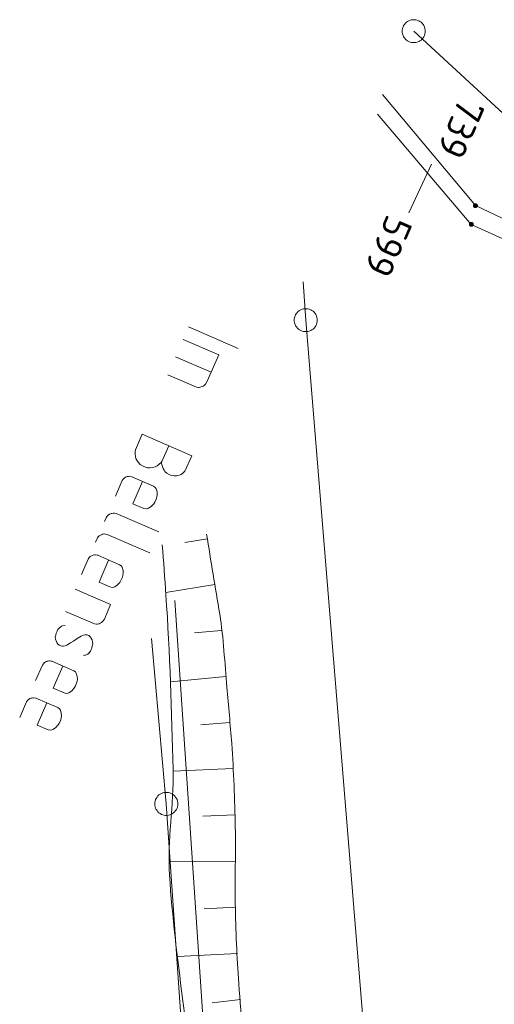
# Model space of a CAD drawing. Header units: metres. Extents: x 3425540 to 3446143, y 5432760 to 5444637.
# Tile 537 of 656: x 3437024 to 3437055, y 5444137 to 5444200. Entities that reach past the tile are written whole.
import ezdxf
from ezdxf.enums import TextEntityAlignment as Align

# ---------------------------------------------------------------- set-up
doc = ezdxf.new("R2010")
doc.units = ezdxf.units.M
for name, color, linetype, lineweight in [('B_Bestand', 9, 'Continuous', 18), ('B_Böschung', 9, 'Continuous', 18), ('B_Flurgrenzen', 9, 'Continuous', 18)]:
    doc.layers.add(name, color=color, linetype=linetype, lineweight=lineweight)
doc.styles.get("Standard").update_dxf_attribs({"font": 'isocpeur.ttf'})

msp = doc.modelspace()

# ---------------------------------------------------------------- linework, layer by layer
at = {"layer": 'B_Bestand'}
for p, q in [((3437035.4, 5444180.458), (3437038.611, 5444179.068)), ((3437035.05, 5444179.649), (3437037.351, 5444178.653)), ((3437034.557, 5444178.511), (3437036.858, 5444177.515)), ((3437036.607, 5444176.934), (3437037.351, 5444178.653)), ((3437034.054, 5444177.348), (3437035.9, 5444176.549)), ((3437032.386, 5444173.492), (3437031.948, 5444172.481)), ((3437034.105, 5444172.748), (3437033.667, 5444171.736)), ((3437031.705, 5444170.739), (3437033.121, 5444170.127)), ((3437031.089, 5444170.496), (3437030.651, 5444169.484)), ((3437029.94, 5444167.841), (3437030.06, 5444168.119)), ((3437033.458, 5444167.159), (3437030.702, 5444168.352)), ((3437032.872, 5444165.806), (3437030.116, 5444166.999)), ((3437029.355, 5444166.488), (3437029.475, 5444166.766)), ((3437029.5, 5444165.644), (3437030.916, 5444165.032)), ((3437028.884, 5444165.401), (3437028.446, 5444164.389)), ((3437028.036, 5444163.441), (3437030.337, 5444162.445)), ((3437029.932, 5444161.51), (3437030.337, 5444162.445)), ((3437027.412, 5444162), (3437029.284, 5444161.19)), ((3437025.908, 5444158.523), (3437025.47, 5444157.512)), ((3437026.524, 5444158.767), (3437027.94, 5444158.154)), ((3437024.874, 5444156.134), (3437024.436, 5444155.122)), ((3437025.49, 5444156.377), (3437026.906, 5444155.765))]:
    msp.add_line(p, q, dxfattribs=at)
for points in [[(3437036.607, 5444176.934), (3437036.494, 5444176.742), (3437036.4, 5444176.663), (3437036.352, 5444176.624), (3437036.208, 5444176.566), (3437036.074, 5444176.534), (3437036.012, 5444176.531), (3437035.9, 5444176.549)], [(3437032.386, 5444173.492), (3437035.597, 5444172.102), (3437035.159, 5444171.091)], [(3437035.159, 5444171.091), (3437035.054, 5444170.986), (3437034.923, 5444170.893), (3437034.778, 5444170.835), (3437034.608, 5444170.789), (3437034.46, 5444170.793), (3437034.261, 5444170.819), (3437034.135, 5444170.874), (3437033.994, 5444170.965), (3437033.864, 5444171.081), (3437033.81, 5444171.164), (3437033.742, 5444171.284), (3437033.699, 5444171.393), (3437033.667, 5444171.527), (3437033.649, 5444171.624), (3437033.667, 5444171.736), (3437033.598, 5444171.646), (3437033.504, 5444171.567), (3437033.362, 5444171.448), (3437033.217, 5444171.391), (3437033.073, 5444171.333), (3437032.888, 5444171.323), (3437032.74, 5444171.327), (3437032.602, 5444171.357), (3437032.451, 5444171.422), (3437032.259, 5444171.535), (3437032.115, 5444171.688), (3437032.047, 5444171.807), (3437031.978, 5444171.927), (3437031.946, 5444172.061), (3437031.925, 5444172.22), (3437031.922, 5444172.282), (3437031.929, 5444172.368), (3437031.948, 5444172.481)], [(3437031.089, 5444170.496), (3437031.158, 5444170.586), (3437031.216, 5444170.651), (3437031.299, 5444170.705), (3437031.372, 5444170.733), (3437031.408, 5444170.748), (3437031.506, 5444170.765), (3437031.567, 5444170.769), (3437031.705, 5444170.739), (3437031.73, 5444170.729)], [(3437032.413, 5444170.433), (3437031.789, 5444168.992), (3437032.497, 5444168.685)], [(3437032.497, 5444168.685), (3437032.634, 5444168.656), (3437032.732, 5444168.674), (3437032.805, 5444168.702), (3437032.971, 5444168.81), (3437033.135, 5444168.98), (3437033.215, 5444169.095), (3437033.313, 5444169.323), (3437033.343, 5444169.46), (3437033.361, 5444169.572), (3437033.351, 5444169.757), (3437033.29, 5444169.963), (3437033.236, 5444170.047), (3437033.121, 5444170.127)], [(3437030.702, 5444168.352), (3437030.589, 5444168.37), (3437030.503, 5444168.378), (3437030.405, 5444168.36), (3437030.369, 5444168.346), (3437030.332, 5444168.331), (3437030.26, 5444168.303), (3437030.177, 5444168.249), (3437030.118, 5444168.184), (3437030.06, 5444168.119), (3437030.049, 5444168.094)], [(3437030.116, 5444166.999), (3437030.004, 5444167.017), (3437029.917, 5444167.025), (3437029.82, 5444167.007), (3437029.783, 5444166.993), (3437029.747, 5444166.979), (3437029.675, 5444166.95), (3437029.591, 5444166.896), (3437029.533, 5444166.831), (3437029.475, 5444166.766), (3437029.464, 5444166.741)], [(3437028.884, 5444165.401), (3437028.953, 5444165.491), (3437029.011, 5444165.556), (3437029.095, 5444165.61), (3437029.167, 5444165.638), (3437029.203, 5444165.653), (3437029.301, 5444165.67), (3437029.363, 5444165.674), (3437029.5, 5444165.644), (3437029.525, 5444165.634)], [(3437030.208, 5444165.338), (3437029.584, 5444163.897), (3437030.292, 5444163.59)], [(3437030.292, 5444163.59), (3437030.43, 5444163.561), (3437030.527, 5444163.579), (3437030.6, 5444163.607), (3437030.767, 5444163.715), (3437030.93, 5444163.885), (3437031.01, 5444164), (3437031.108, 5444164.228), (3437031.138, 5444164.365), (3437031.156, 5444164.477), (3437031.146, 5444164.662), (3437031.085, 5444164.868), (3437031.031, 5444164.952), (3437030.916, 5444165.032)], [(3437027.382, 5444161.097), (3437027.223, 5444161.076), (3437027.15, 5444161.047), (3437027.103, 5444161.008), (3437027.009, 5444160.929), (3437026.904, 5444160.824), (3437026.86, 5444160.723), (3437026.805, 5444160.596), (3437026.776, 5444160.459), (3437026.746, 5444160.322), (3437026.753, 5444160.199), (3437026.839, 5444159.981), (3437026.918, 5444159.887), (3437027.009, 5444159.818), (3437027.11, 5444159.774), (3437027.222, 5444159.756), (3437027.283, 5444159.759), (3437027.381, 5444159.777), (3437027.49, 5444159.82), (3437027.729, 5444159.956), (3437027.932, 5444160.079), (3437028.157, 5444160.252), (3437028.432, 5444160.403), (3437028.552, 5444160.471), (3437028.675, 5444160.478), (3437028.737, 5444160.481), (3437028.823, 5444160.474), (3437028.925, 5444160.43), (3437029.015, 5444160.361), (3437029.069, 5444160.277), (3437029.137, 5444160.158), (3437029.169, 5444160.024), (3437029.176, 5444159.901), (3437029.146, 5444159.763), (3437029.117, 5444159.626), (3437029.073, 5444159.525), (3437029.03, 5444159.424), (3437028.95, 5444159.308), (3437028.855, 5444159.229), (3437028.71, 5444159.172), (3437028.674, 5444159.157), (3437028.576, 5444159.14)], [(3437029.932, 5444161.51), (3437029.841, 5444161.369), (3437029.794, 5444161.329), (3437029.747, 5444161.29), (3437029.664, 5444161.236), (3437029.591, 5444161.207), (3437029.457, 5444161.175), (3437029.396, 5444161.172), (3437029.284, 5444161.19)], [(3437025.908, 5444158.523), (3437025.977, 5444158.613), (3437026.035, 5444158.678), (3437026.118, 5444158.732), (3437026.191, 5444158.761), (3437026.227, 5444158.775), (3437026.325, 5444158.793), (3437026.386, 5444158.796), (3437026.524, 5444158.767), (3437026.549, 5444158.756)], [(3437027.232, 5444158.461), (3437026.608, 5444157.019), (3437027.316, 5444156.713)], [(3437027.316, 5444156.713), (3437027.453, 5444156.683), (3437027.551, 5444156.701), (3437027.624, 5444156.73), (3437027.79, 5444156.838), (3437027.954, 5444157.007), (3437028.034, 5444157.123), (3437028.132, 5444157.35), (3437028.162, 5444157.488), (3437028.18, 5444157.6), (3437028.17, 5444157.784), (3437028.109, 5444157.991), (3437028.055, 5444158.074), (3437027.94, 5444158.154)], [(3437024.874, 5444156.134), (3437024.943, 5444156.224), (3437025.001, 5444156.289), (3437025.084, 5444156.343), (3437025.157, 5444156.371), (3437025.193, 5444156.386), (3437025.291, 5444156.403), (3437025.352, 5444156.407), (3437025.49, 5444156.377), (3437025.515, 5444156.366)], [(3437026.198, 5444156.071), (3437025.574, 5444154.63), (3437026.282, 5444154.323)], [(3437026.282, 5444154.323), (3437026.419, 5444154.294), (3437026.517, 5444154.312), (3437026.59, 5444154.34), (3437026.756, 5444154.448), (3437026.92, 5444154.618), (3437027, 5444154.733), (3437027.098, 5444154.961), (3437027.128, 5444155.098), (3437027.146, 5444155.21), (3437027.136, 5444155.395), (3437027.075, 5444155.601), (3437027.021, 5444155.685), (3437026.906, 5444155.765)]]:
    msp.add_lwpolyline(points, dxfattribs=at)
at = {"layer": 'B_Böschung'}
for p, q in [((3437036.614, 5444166.702), (3437035.156, 5444166.464)), ((3437037.1, 5444163.742), (3437033.912, 5444163.24)), ((3437037.518, 5444160.772), (3437035.79, 5444160.603)), ((3437037.813, 5444157.787), (3437034.217, 5444157.44)), ((3437038.076, 5444154.798), (3437036.192, 5444154.646)), ((3437038.262, 5444151.805), (3437034.388, 5444151.639)), ((3437038.39, 5444148.808), (3437036.33, 5444148.726)), ((3437038.425, 5444145.807), (3437034.147, 5444145.788)), ((3437038.435, 5444142.808), (3437036.399, 5444142.717)), ((3437038.566, 5444139.81), (3437034.679, 5444139.612)), ((3437038.772, 5444136.819), (3437036.925, 5444136.605))]:
    msp.add_line(p, q, dxfattribs=at)
for points, knots in [([(3437053.013, 5444052.27), (3437053.115, 5444052.709), (3437053.218, 5444053.147), (3437053.32, 5444053.585), (3437053.554, 5444054.586), (3437053.989, 5444055.532), (3437054.33, 5444056.497), (3437054.427, 5444056.772), (3437054.587, 5444057.042), (3437054.644, 5444057.318), (3437054.733, 5444057.751), (3437054.349, 5444058.192), (3437054.255, 5444058.638), (3437054.12, 5444059.28), (3437054.029, 5444059.941), (3437053.867, 5444060.58), (3437053.346, 5444062.637), (3437052.684, 5444064.658), (3437052.158, 5444066.715), (3437051.539, 5444069.137), (3437050.97, 5444071.565), (3437050.45, 5444074.015), (3437050.041, 5444075.943), (3437049.739, 5444077.878), (3437049.519, 5444079.84), (3437049.304, 5444081.755), (3437049.166, 5444083.67), (3437049.208, 5444085.587), (3437049.242, 5444087.126), (3437049.32, 5444088.665), (3437049.364, 5444090.204), (3437049.406, 5444091.679), (3437049.441, 5444093.156), (3437049.441, 5444094.631), (3437049.441, 5444096.184), (3437049.042, 5444097.704), (3437048.587, 5444099.213), (3437048.246, 5444100.343), (3437047.85, 5444101.421), (3437047.345, 5444102.474), (3437046.963, 5444103.271), (3437046.477, 5444104.007), (3437046.103, 5444104.804), (3437045.541, 5444106.002), (3437045.02, 5444107.214), (3437044.55, 5444108.454), (3437043.895, 5444110.183), (3437043.281, 5444111.918), (3437042.844, 5444113.712), (3437042.487, 5444115.18), (3437042.182, 5444116.655), (3437041.912, 5444118.139), (3437041.531, 5444120.233), (3437041.209, 5444122.338), (3437040.826, 5444124.43), (3437040.417, 5444126.667), (3437039.825, 5444128.864), (3437039.428, 5444131.108), (3437039.032, 5444133.345), (3437038.803, 5444135.601), (3437038.652, 5444137.865), (3437038.537, 5444139.585), (3437038.454, 5444141.304), (3437038.425, 5444143.026), (3437038.397, 5444144.683), (3437038.461, 5444146.341), (3437038.425, 5444147.997), (3437038.385, 5444149.81), (3437038.327, 5444151.623), (3437038.192, 5444153.433), (3437038.101, 5444154.652), (3437037.992, 5444155.867), (3437037.882, 5444157.083), (3437037.739, 5444158.664), (3437037.672, 5444160.255), (3437037.415, 5444161.821), (3437037.13, 5444163.556), (3437036.846, 5444165.29), (3437036.561, 5444167.024)], [0, 0, 0, 0, 0.011509, 0.011509, 0.011509, 0.037779, 0.037779, 0.037779, 0.045271, 0.045271, 0.045271, 0.057, 0.057, 0.057, 0.073879, 0.073879, 0.073879, 0.128159, 0.128159, 0.128159, 0.192059, 0.192059, 0.192059, 0.242336, 0.242336, 0.242336, 0.29139, 0.29139, 0.29139, 0.330764, 0.330764, 0.330764, 0.368502, 0.368502, 0.368502, 0.408227, 0.408227, 0.408227, 0.437969, 0.437969, 0.437969, 0.460473, 0.460473, 0.460473, 0.494281, 0.494281, 0.494281, 0.541396, 0.541396, 0.541396, 0.579955, 0.579955, 0.579955, 0.634367, 0.634367, 0.634367, 0.692518, 0.692518, 0.692518, 0.750488, 0.750488, 0.750488, 0.794518, 0.794518, 0.794518, 0.836887, 0.836887, 0.836887, 0.883261, 0.883261, 0.883261, 0.914482, 0.914482, 0.914482, 0.955061, 0.955061, 0.955061, 1, 1, 1, 1]), ([(3437053.02, 5444052.118), (3437052.347, 5444053.128), (3437051.675, 5444054.138), (3437051.002, 5444055.147), (3437050.174, 5444056.39), (3437049.617, 5444057.78), (3437049.061, 5444059.185), (3437048.61, 5444060.326), (3437048.176, 5444061.473), (3437048.051, 5444062.68), (3437047.933, 5444063.819), (3437047.834, 5444064.957), (3437047.74, 5444066.097), (3437047.633, 5444067.391), (3437047.547, 5444068.687), (3437047.43, 5444069.98), (3437047.312, 5444071.282), (3437047.129, 5444072.579), (3437046.886, 5444073.863), (3437046.555, 5444075.614), (3437046.218, 5444077.363), (3437045.88, 5444079.112), (3437045.495, 5444081.106), (3437045.094, 5444083.097), (3437044.716, 5444085.092), (3437044.365, 5444086.945), (3437044.136, 5444088.818), (3437043.862, 5444090.683), (3437043.602, 5444092.457), (3437043.438, 5444094.242), (3437043.164, 5444096.015), (3437042.846, 5444098.071), (3437042.282, 5444100.078), (3437041.689, 5444102.073), (3437041.121, 5444103.983), (3437040.392, 5444105.834), (3437039.826, 5444107.742), (3437039.506, 5444108.821), (3437039.182, 5444109.899), (3437038.972, 5444111.004), (3437038.483, 5444113.579), (3437038.056, 5444116.161), (3437037.652, 5444118.749), (3437037.098, 5444122.295), (3437036.541, 5444125.838), (3437036.022, 5444129.389), (3437035.657, 5444131.886), (3437035.341, 5444134.387), (3437035.012, 5444136.89), (3437034.662, 5444139.551), (3437034.342, 5444142.21), (3437034.158, 5444144.889), (3437034.001, 5444147.166), (3437034.454, 5444149.446), (3437034.391, 5444151.723), (3437034.286, 5444155.503), (3437034.194, 5444159.289), (3437033.925, 5444163.062), (3437033.847, 5444164.15), (3437033.77, 5444165.237), (3437033.692, 5444166.324)], [0, 0, 0, 0, 0.031177, 0.031177, 0.031177, 0.069556, 0.069556, 0.069556, 0.100719, 0.100719, 0.100719, 0.13011, 0.13011, 0.13011, 0.163477, 0.163477, 0.163477, 0.197064, 0.197064, 0.197064, 0.242845, 0.242845, 0.242845, 0.295032, 0.295032, 0.295032, 0.34348, 0.34348, 0.34348, 0.389543, 0.389543, 0.389543, 0.442952, 0.442952, 0.442952, 0.494068, 0.494068, 0.494068, 0.522952, 0.522952, 0.522952, 0.590252, 0.590252, 0.590252, 0.682458, 0.682458, 0.682458, 0.747291, 0.747291, 0.747291, 0.8162, 0.8162, 0.8162, 0.874775, 0.874775, 0.874775, 0.971986, 0.971986, 0.971986, 1, 1, 1, 1])]:
    msp.add_open_spline(points, degree=3, knots=knots, dxfattribs=at)
at = {"layer": 'B_Flurgrenzen'}
for p, q in [((3437050.008, 5444199.644), (3437060.898, 5444189.588)), ((3437054.013, 5444188.326), (3437047.987, 5444195.543)), ((3437053.744, 5444187.109), (3437047.652, 5444194.249)), ((3437049.688, 5444187.866), (3437051.166, 5444191.008)), ((3437068.873, 5444181.338), (3437054.013, 5444188.326)), ((3437064.752, 5444182.045), (3437053.744, 5444187.109)), ((3437042.839, 5444183.388), (3437043.001, 5444180.897)), ((3437043.001, 5444180.897), (3437050.689, 5444087.128)), ((3437039.863, 5444083.713), (3437034.502, 5444162.701)), ((3437033.949, 5444149.515), (3437032.995, 5444160.239)), ((3437037.64, 5444095.517), (3437033.949, 5444149.515))]:
    msp.add_line(p, q, dxfattribs=at)
for points in [[(3437050.758, 5444199.644), (3437050.752, 5444199.738), (3437050.734, 5444199.827), (3437050.705, 5444199.922), (3437050.664, 5444200.004), (3437050.61, 5444200.081), (3437050.551, 5444200.158), (3437050.486, 5444200.223), (3437050.41, 5444200.276), (3437050.327, 5444200.323), (3437050.238, 5444200.353), (3437050.15, 5444200.376), (3437050.055, 5444200.388), (3437049.961, 5444200.388), (3437049.866, 5444200.376), (3437049.778, 5444200.353), (3437049.689, 5444200.323), (3437049.606, 5444200.276), (3437049.53, 5444200.223), (3437049.465, 5444200.158), (3437049.406, 5444200.081), (3437049.352, 5444200.004), (3437049.311, 5444199.922), (3437049.282, 5444199.827), (3437049.264, 5444199.738), (3437049.258, 5444199.644), (3437049.264, 5444199.55), (3437049.282, 5444199.461), (3437049.311, 5444199.366), (3437049.352, 5444199.284), (3437049.406, 5444199.207), (3437049.465, 5444199.13), (3437049.53, 5444199.065), (3437049.606, 5444199.012), (3437049.689, 5444198.965), (3437049.778, 5444198.935), (3437049.866, 5444198.912), (3437049.961, 5444198.9), (3437050.055, 5444198.9), (3437050.15, 5444198.912), (3437050.238, 5444198.935), (3437050.327, 5444198.965), (3437050.41, 5444199.012), (3437050.486, 5444199.065), (3437050.551, 5444199.13), (3437050.61, 5444199.207), (3437050.664, 5444199.284), (3437050.705, 5444199.366), (3437050.734, 5444199.461), (3437050.752, 5444199.55), (3437050.758, 5444199.644)], [(3437054.042, 5444188.204), (3437054.057, 5444188.209), (3437054.072, 5444188.216), (3437054.085, 5444188.224), (3437054.097, 5444188.234), (3437054.108, 5444188.245), (3437054.118, 5444188.257), (3437054.125, 5444188.271), (3437054.131, 5444188.286), (3437054.135, 5444188.301), (3437054.138, 5444188.317), (3437054.138, 5444188.332), (3437054.136, 5444188.348), (3437054.133, 5444188.363), (3437054.127, 5444188.378), (3437054.12, 5444188.391), (3437054.11, 5444188.404), (3437054.1, 5444188.416), (3437054.088, 5444188.426), (3437054.075, 5444188.435), (3437054.061, 5444188.442), (3437054.046, 5444188.446), (3437054.031, 5444188.45), (3437054.015, 5444188.451), (3437053.999, 5444188.45), (3437053.983, 5444188.447), (3437053.968, 5444188.443), (3437053.954, 5444188.436), (3437053.941, 5444188.428), (3437053.929, 5444188.418), (3437053.917, 5444188.407), (3437053.908, 5444188.395), (3437053.9, 5444188.381), (3437053.895, 5444188.366), (3437053.89, 5444188.351), (3437053.888, 5444188.335), (3437053.888, 5444188.32), (3437053.89, 5444188.304), (3437053.893, 5444188.289), (3437053.899, 5444188.274), (3437053.906, 5444188.261), (3437053.915, 5444188.248), (3437053.926, 5444188.236), (3437053.938, 5444188.226), (3437053.951, 5444188.217), (3437053.965, 5444188.21), (3437053.98, 5444188.206), (3437053.995, 5444188.202), (3437054.011, 5444188.201), (3437054.027, 5444188.202), (3437054.042, 5444188.204)], [(3437054.036, 5444188.228), (3437054.05, 5444188.232), (3437054.074, 5444188.246), (3437054.085, 5444188.255), (3437054.094, 5444188.267), (3437054.101, 5444188.278), (3437054.107, 5444188.291), (3437054.111, 5444188.304), (3437054.113, 5444188.318), (3437054.113, 5444188.332), (3437054.111, 5444188.346), (3437054.107, 5444188.36), (3437054.102, 5444188.373), (3437054.095, 5444188.384), (3437054.085, 5444188.395), (3437054.075, 5444188.405), (3437054.064, 5444188.412), (3437054.051, 5444188.419), (3437054.038, 5444188.423), (3437054.024, 5444188.426), (3437054.01, 5444188.426), (3437053.996, 5444188.425), (3437053.983, 5444188.422), (3437053.97, 5444188.417), (3437053.957, 5444188.41), (3437053.946, 5444188.401), (3437053.936, 5444188.391), (3437053.928, 5444188.379), (3437053.922, 5444188.368), (3437053.917, 5444188.354), (3437053.913, 5444188.34), (3437053.912, 5444188.327), (3437053.914, 5444188.313), (3437053.916, 5444188.298), (3437053.921, 5444188.286), (3437053.927, 5444188.273), (3437053.935, 5444188.262), (3437053.945, 5444188.252), (3437053.956, 5444188.243), (3437053.968, 5444188.236), (3437053.981, 5444188.23), (3437053.995, 5444188.227), (3437054.009, 5444188.226), (3437054.023, 5444188.226), (3437054.036, 5444188.228)], [(3437054.031, 5444188.252), (3437054.042, 5444188.256), (3437054.053, 5444188.262), (3437054.063, 5444188.269), (3437054.071, 5444188.277), (3437054.079, 5444188.288), (3437054.083, 5444188.298), (3437054.087, 5444188.311), (3437054.089, 5444188.323), (3437054.088, 5444188.335), (3437054.086, 5444188.347), (3437054.081, 5444188.358), (3437054.076, 5444188.368), (3437054.068, 5444188.378), (3437054.059, 5444188.387), (3437054.048, 5444188.393), (3437054.037, 5444188.398), (3437054.025, 5444188.401), (3437054.013, 5444188.402), (3437054.001, 5444188.401), (3437053.989, 5444188.398), (3437053.978, 5444188.393), (3437053.968, 5444188.387), (3437053.959, 5444188.379), (3437053.951, 5444188.37), (3437053.944, 5444188.359), (3437053.94, 5444188.348), (3437053.938, 5444188.335), (3437053.938, 5444188.323), (3437053.939, 5444188.311), (3437053.942, 5444188.3), (3437053.947, 5444188.289), (3437053.954, 5444188.278), (3437053.963, 5444188.269), (3437053.972, 5444188.262), (3437053.983, 5444188.256), (3437053.994, 5444188.253), (3437054.007, 5444188.25), (3437054.019, 5444188.25), (3437054.031, 5444188.252)], [(3437054.025, 5444188.276), (3437054.034, 5444188.279), (3437054.043, 5444188.285), (3437054.051, 5444188.291), (3437054.057, 5444188.299), (3437054.061, 5444188.308), (3437054.063, 5444188.318), (3437054.064, 5444188.328), (3437054.063, 5444188.338), (3437054.059, 5444188.347), (3437054.054, 5444188.356), (3437054.047, 5444188.364), (3437054.04, 5444188.37), (3437054.031, 5444188.374), (3437054.021, 5444188.376), (3437054.011, 5444188.377), (3437054.001, 5444188.376), (3437053.992, 5444188.372), (3437053.983, 5444188.367), (3437053.975, 5444188.36), (3437053.969, 5444188.353), (3437053.965, 5444188.344), (3437053.962, 5444188.334), (3437053.962, 5444188.324), (3437053.963, 5444188.314), (3437053.966, 5444188.305), (3437053.972, 5444188.296), (3437053.978, 5444188.288), (3437053.986, 5444188.282), (3437053.995, 5444188.278), (3437054.005, 5444188.275), (3437054.015, 5444188.275), (3437054.025, 5444188.276)], [(3437054.019, 5444188.3), (3437054.026, 5444188.303), (3437054.032, 5444188.307), (3437054.036, 5444188.313), (3437054.039, 5444188.32), (3437054.039, 5444188.327), (3437054.038, 5444188.334), (3437054.035, 5444188.34), (3437054.03, 5444188.346), (3437054.024, 5444188.35), (3437054.018, 5444188.352), (3437054.01, 5444188.353), (3437054.003, 5444188.351), (3437053.997, 5444188.347), (3437053.992, 5444188.342), (3437053.988, 5444188.336), (3437053.987, 5444188.329), (3437053.987, 5444188.322), (3437053.989, 5444188.315), (3437053.993, 5444188.309), (3437053.998, 5444188.304), (3437054.005, 5444188.301), (3437054.012, 5444188.299), (3437054.019, 5444188.3)], [(3437053.869, 5444187.109), (3437053.868, 5444187.125), (3437053.865, 5444187.14), (3437053.86, 5444187.155), (3437053.853, 5444187.169), (3437053.845, 5444187.183), (3437053.836, 5444187.195), (3437053.824, 5444187.205), (3437053.811, 5444187.214), (3437053.797, 5444187.222), (3437053.782, 5444187.228), (3437053.768, 5444187.232), (3437053.752, 5444187.234), (3437053.736, 5444187.234), (3437053.72, 5444187.232), (3437053.706, 5444187.228), (3437053.691, 5444187.222), (3437053.677, 5444187.214), (3437053.664, 5444187.205), (3437053.652, 5444187.195), (3437053.643, 5444187.183), (3437053.635, 5444187.169), (3437053.628, 5444187.155), (3437053.623, 5444187.14), (3437053.62, 5444187.125), (3437053.619, 5444187.109), (3437053.62, 5444187.093), (3437053.623, 5444187.078), (3437053.628, 5444187.063), (3437053.635, 5444187.049), (3437053.643, 5444187.035), (3437053.652, 5444187.023), (3437053.664, 5444187.013), (3437053.677, 5444187.004), (3437053.691, 5444186.996), (3437053.706, 5444186.99), (3437053.72, 5444186.986), (3437053.736, 5444186.984), (3437053.752, 5444186.984), (3437053.768, 5444186.986), (3437053.782, 5444186.99), (3437053.797, 5444186.996), (3437053.811, 5444187.004), (3437053.824, 5444187.013), (3437053.836, 5444187.023), (3437053.845, 5444187.035), (3437053.853, 5444187.049), (3437053.86, 5444187.063), (3437053.865, 5444187.078), (3437053.868, 5444187.093), (3437053.869, 5444187.109)], [(3437053.844, 5444187.109), (3437053.843, 5444187.123), (3437053.84, 5444187.137), (3437053.836, 5444187.149), (3437053.83, 5444187.162), (3437053.821, 5444187.174), (3437053.811, 5444187.184), (3437053.8, 5444187.193), (3437053.788, 5444187.2), (3437053.775, 5444187.204), (3437053.762, 5444187.207), (3437053.748, 5444187.209), (3437053.733, 5444187.208), (3437053.719, 5444187.206), (3437053.707, 5444187.203), (3437053.694, 5444187.196), (3437053.682, 5444187.188), (3437053.672, 5444187.179), (3437053.662, 5444187.168), (3437053.655, 5444187.156), (3437053.65, 5444187.143), (3437053.646, 5444187.13), (3437053.644, 5444187.116), (3437053.644, 5444187.102), (3437053.646, 5444187.088), (3437053.65, 5444187.075), (3437053.655, 5444187.062), (3437053.662, 5444187.05), (3437053.672, 5444187.039), (3437053.682, 5444187.03), (3437053.694, 5444187.022), (3437053.707, 5444187.015), (3437053.719, 5444187.012), (3437053.733, 5444187.01), (3437053.748, 5444187.009), (3437053.762, 5444187.011), (3437053.775, 5444187.014), (3437053.788, 5444187.018), (3437053.8, 5444187.025), (3437053.811, 5444187.034), (3437053.821, 5444187.044), (3437053.83, 5444187.056), (3437053.836, 5444187.069), (3437053.84, 5444187.081), (3437053.843, 5444187.095), (3437053.844, 5444187.109)], [(3437053.82, 5444187.109), (3437053.819, 5444187.121), (3437053.816, 5444187.133), (3437053.811, 5444187.144), (3437053.805, 5444187.154), (3437053.796, 5444187.164), (3437053.787, 5444187.171), (3437053.776, 5444187.178), (3437053.765, 5444187.182), (3437053.753, 5444187.184), (3437053.741, 5444187.185), (3437053.729, 5444187.183), (3437053.717, 5444187.18), (3437053.707, 5444187.175), (3437053.696, 5444187.168), (3437053.687, 5444187.159), (3437053.68, 5444187.149), (3437053.674, 5444187.139), (3437053.67, 5444187.127), (3437053.668, 5444187.115), (3437053.668, 5444187.103), (3437053.67, 5444187.091), (3437053.674, 5444187.079), (3437053.68, 5444187.069), (3437053.687, 5444187.059), (3437053.696, 5444187.05), (3437053.706, 5444187.043), (3437053.717, 5444187.038), (3437053.729, 5444187.035), (3437053.741, 5444187.033), (3437053.753, 5444187.034), (3437053.765, 5444187.036), (3437053.776, 5444187.04), (3437053.787, 5444187.047), (3437053.796, 5444187.054), (3437053.805, 5444187.064), (3437053.811, 5444187.074), (3437053.816, 5444187.085), (3437053.819, 5444187.097), (3437053.82, 5444187.109)], [(3437053.795, 5444187.109), (3437053.794, 5444187.119), (3437053.791, 5444187.129), (3437053.786, 5444187.138), (3437053.78, 5444187.145), (3437053.773, 5444187.151), (3437053.764, 5444187.156), (3437053.754, 5444187.159), (3437053.744, 5444187.16), (3437053.734, 5444187.159), (3437053.724, 5444187.156), (3437053.715, 5444187.151), (3437053.708, 5444187.145), (3437053.702, 5444187.138), (3437053.697, 5444187.129), (3437053.694, 5444187.119), (3437053.693, 5444187.109), (3437053.694, 5444187.099), (3437053.697, 5444187.089), (3437053.702, 5444187.08), (3437053.708, 5444187.073), (3437053.715, 5444187.067), (3437053.724, 5444187.062), (3437053.734, 5444187.059), (3437053.744, 5444187.058), (3437053.754, 5444187.059), (3437053.764, 5444187.062), (3437053.773, 5444187.067), (3437053.78, 5444187.073), (3437053.786, 5444187.08), (3437053.791, 5444187.089), (3437053.794, 5444187.099), (3437053.795, 5444187.109)], [(3437053.771, 5444187.109), (3437053.77, 5444187.116), (3437053.767, 5444187.123), (3437053.762, 5444187.129), (3437053.756, 5444187.133), (3437053.749, 5444187.135), (3437053.742, 5444187.136), (3437053.735, 5444187.134), (3437053.728, 5444187.131), (3437053.723, 5444187.126), (3437053.719, 5444187.12), (3437053.717, 5444187.113), (3437053.717, 5444187.105), (3437053.719, 5444187.098), (3437053.723, 5444187.092), (3437053.728, 5444187.087), (3437053.735, 5444187.084), (3437053.742, 5444187.082), (3437053.749, 5444187.083), (3437053.756, 5444187.085), (3437053.762, 5444187.089), (3437053.767, 5444187.095), (3437053.77, 5444187.102), (3437053.771, 5444187.109)], [(3437043.751, 5444180.897), (3437043.745, 5444180.991), (3437043.727, 5444181.08), (3437043.698, 5444181.175), (3437043.657, 5444181.257), (3437043.603, 5444181.334), (3437043.544, 5444181.411), (3437043.479, 5444181.476), (3437043.403, 5444181.529), (3437043.32, 5444181.576), (3437043.231, 5444181.606), (3437043.143, 5444181.629), (3437043.048, 5444181.641), (3437042.954, 5444181.641), (3437042.859, 5444181.629), (3437042.771, 5444181.606), (3437042.682, 5444181.576), (3437042.599, 5444181.529), (3437042.523, 5444181.476), (3437042.458, 5444181.411), (3437042.399, 5444181.334), (3437042.345, 5444181.257), (3437042.304, 5444181.175), (3437042.275, 5444181.08), (3437042.257, 5444180.991), (3437042.251, 5444180.897), (3437042.257, 5444180.803), (3437042.275, 5444180.714), (3437042.304, 5444180.619), (3437042.345, 5444180.537), (3437042.399, 5444180.46), (3437042.458, 5444180.383), (3437042.523, 5444180.318), (3437042.599, 5444180.265), (3437042.682, 5444180.218), (3437042.771, 5444180.188), (3437042.859, 5444180.165), (3437042.954, 5444180.153), (3437043.048, 5444180.153), (3437043.143, 5444180.165), (3437043.231, 5444180.188), (3437043.32, 5444180.218), (3437043.403, 5444180.265), (3437043.479, 5444180.318), (3437043.544, 5444180.383), (3437043.603, 5444180.46), (3437043.657, 5444180.537), (3437043.698, 5444180.619), (3437043.727, 5444180.714), (3437043.745, 5444180.803), (3437043.751, 5444180.897)], [(3437034.699, 5444149.515), (3437034.693, 5444149.609), (3437034.675, 5444149.698), (3437034.646, 5444149.793), (3437034.605, 5444149.875), (3437034.551, 5444149.952), (3437034.492, 5444150.029), (3437034.427, 5444150.094), (3437034.351, 5444150.147), (3437034.268, 5444150.194), (3437034.179, 5444150.224), (3437034.091, 5444150.247), (3437033.996, 5444150.259), (3437033.902, 5444150.259), (3437033.807, 5444150.247), (3437033.719, 5444150.224), (3437033.63, 5444150.194), (3437033.547, 5444150.147), (3437033.471, 5444150.094), (3437033.406, 5444150.029), (3437033.347, 5444149.952), (3437033.293, 5444149.875), (3437033.252, 5444149.793), (3437033.223, 5444149.698), (3437033.205, 5444149.609), (3437033.199, 5444149.515), (3437033.205, 5444149.421), (3437033.223, 5444149.332), (3437033.252, 5444149.237), (3437033.293, 5444149.155), (3437033.347, 5444149.078), (3437033.406, 5444149.001), (3437033.471, 5444148.936), (3437033.547, 5444148.883), (3437033.63, 5444148.836), (3437033.719, 5444148.806), (3437033.807, 5444148.783), (3437033.902, 5444148.771), (3437033.996, 5444148.771), (3437034.091, 5444148.783), (3437034.179, 5444148.806), (3437034.268, 5444148.836), (3437034.351, 5444148.883), (3437034.427, 5444148.936), (3437034.492, 5444149.001), (3437034.551, 5444149.078), (3437034.605, 5444149.155), (3437034.646, 5444149.237), (3437034.675, 5444149.332), (3437034.693, 5444149.421), (3437034.699, 5444149.515)]]:
    msp.add_lwpolyline(points, dxfattribs=at)

# ---------------------------------------------------------------- texts
for s, rotation, p in [('739', 246.59991, (3437053.065, 5444193.313)), ('599', 246.6001, (3437048.35, 5444185.678))]:
    msp.add_text(s, height=1.8, rotation=rotation, dxfattribs=at).set_placement(p, align=Align.MIDDLE)

doc.saveas('drawing.dxf')
